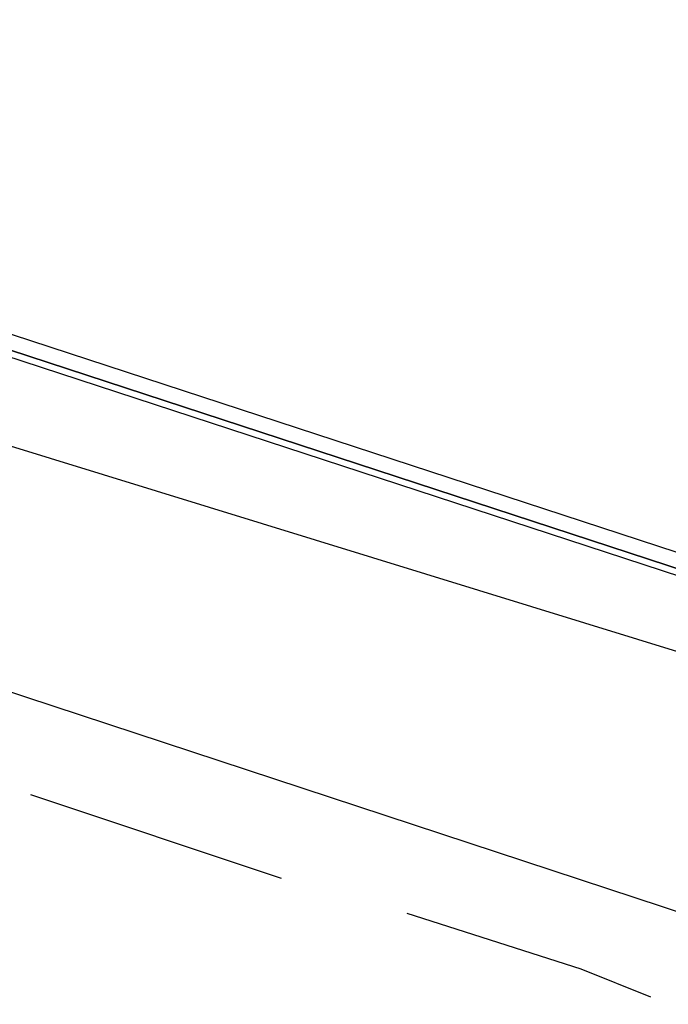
# Model space of a CAD drawing. Header units: feet. Extents: x -79 to 198, y -22 to 181.
# Tile 814 of 982: x 119.81 to 121.05, y 147.96 to 149.85. Entities that reach past the tile are written whole.
import ezdxf

# ---------------------------------------------------------------- set-up
doc = ezdxf.new("R2010")
doc.units = ezdxf.units.FT
doc.layers.add('A-AREA-UNIDAD', color=30, linetype='CONTINUOUS')
doc.layers.add('A-LINEA', color=7, linetype='CONTINUOUS')

msp = doc.modelspace()

# ---------------------------------------------------------------- linework, layer by layer
at = {"layer": 'A-AREA-UNIDAD'}
msp.add_lwpolyline([(122.848, 148.0889), (115.808, 150.2578), (115.2, 150.2578), (115.168, 150.4178), (111.328, 151.2178), (111.28, 151.3778), (104, 152.7289), (99.072, 153.3689), (92.192, 153.9022), (87.92, 153.9733), (87.92, 152.7289), (87.2, 149.8133), (91.36, 148.8889), (91.52, 148.5333), (92.672, 148.4089), (92.72, 147.2889), (92.512, 146.4889), (94.848, 146.0622), (96.96, 145.4222), (97.088, 143.9822), (93.088, 127.1644), (96.32, 126.4178)], dxfattribs=at)
at = {"layer": 'A-LINEA'}
for p, q in [((122.8533, 147.5511), (119.3333, 148.7111)), ((122.8533, 147.5511), (119.3333, 148.7111)), ((120.3067, 148.2044), (119.8267, 148.3644)), ((120.3067, 148.2044), (119.8267, 148.3644))]:
    msp.add_line(p, q, dxfattribs=at)
for points in [[(123.1733, 148.1378), (119.4267, 149.3644), (119.4133, 149.3644), (119.4133, 149.3511), (119.4133, 149.3378), (123.16, 148.1111), (123.16, 148.1244), (123.1733, 148.1378)], [(123.1733, 148.1378), (119.4267, 149.3644), (119.4133, 149.3644), (119.4133, 149.3511), (119.4133, 149.3378), (123.16, 148.1111), (123.16, 148.1244), (123.1733, 148.1378)], [(123.16, 148.1111), (119.4133, 149.3378), (119.4133, 149.3244), (123.16, 148.0978), (123.16, 148.1111)], [(123.16, 148.1111), (119.4133, 149.3378), (119.4133, 149.3244), (123.16, 148.0978), (123.16, 148.1111)], [(121.0133, 147.9778), (120.88, 148.0311), (120.5467, 148.1378)], [(121.0133, 147.9778), (120.88, 148.0311), (120.5467, 148.1378)]]:
    msp.add_lwpolyline(points, dxfattribs=at)

doc.saveas('drawing.dxf')
